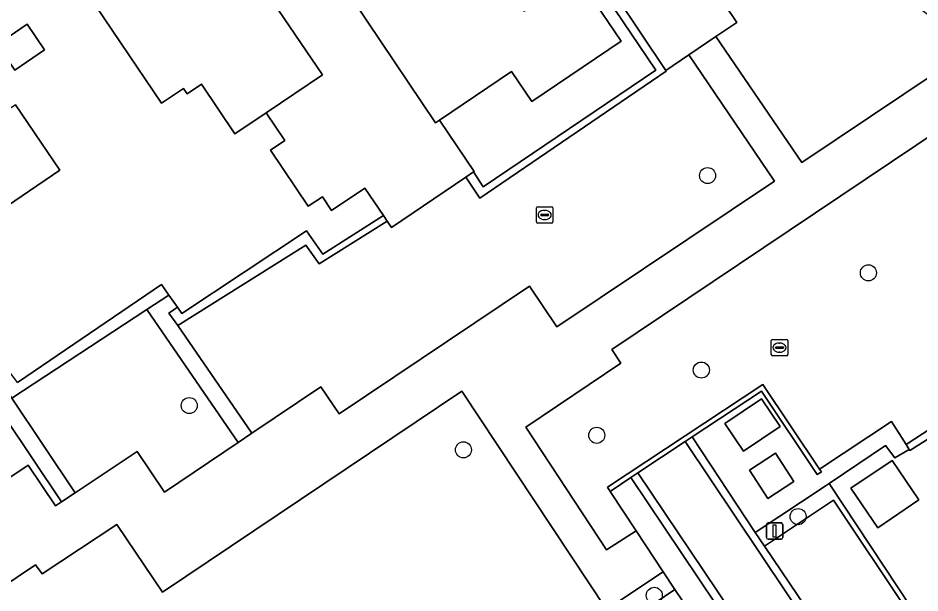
# Model space of a CAD drawing. Extents: x 158793 to 159888, y 384317 to 385256.
# Drawn here: x 158945.2 to 159000.2, y 384582.6 to 384617.6 of the extents above; entities that cross this region are included whole.
import ezdxf

# ---------------------------------------------------------------- set-up
doc = ezdxf.new("R2010")
doc.units = 0
for name, color, linetype in [('IMGEO_Berm_groen', 7, 'Continuous'), ('IMGEO_Boom', 7, 'Continuous'), ('IMGEO_Erf', 7, 'Continuous'), ('IMGEO_Groenvoorziening', 7, 'Continuous'), ('IMGEO_Haag', 7, 'Continuous'), ('IMGEO_Lage_trafo', 7, 'Continuous'), ('IMGEO_Lichtmast', 7, 'Continuous'), ('IMGEO_Pand', 7, 'Continuous'), ('IMGEO_Parkeervlak_open', 7, 'Continuous'), ('IMGEO_Rijbaan_lokaal_open', 7, 'Continuous'), ('IMGEO_Rioolput', 7, 'Continuous'), ('IMGEO_Voetpad_gesloten', 7, 'Continuous'), ('IMGEO_Voetpad_open', 7, 'Continuous')]:
    doc.layers.add(name, color=color, linetype=linetype)

msp = doc.modelspace()

# ---------------------------------------------------------------- linework, layer by layer
at = {"layer": 'IMGEO_Berm_groen'}
msp.add_lwpolyline([(158917.181, 384609.537), (158934.515, 384583.683), (158935.637, 384582.01), (158944.053, 384587.652), (158943.335, 384588.736), (158945.827, 384590.387), (158947.484, 384587.912), (158947.86, 384588.163), (158942.574, 384596.023), (158932.331, 384589.343), (158919.528, 384608.4), (158921.998, 384610.44), (158921.296, 384611.545), (158918.336, 384616.199)], dxfattribs=at)
at = {"layer": 'IMGEO_Boom'}
for centre in [(158987.221, 384608.045), (158997.019, 384602.115), (158986.84, 384596.193), (158955.638, 384594.028), (158980.469, 384592.215), (158972.345, 384591.33), (158992.738, 384587.258), (158983.974, 384582.462)]:
    msp.add_circle(centre, 0.489, dxfattribs=at)
at = {"layer": 'IMGEO_Erf'}
for points in [[(158970.06, 384627.101), (158966.711, 384624.833), (158968.976, 384621.467), (158972.244, 384623.666), (158976.039, 384618.066), (158979.246, 384620.233), (158981.95, 384616.231), (158976.507, 384612.552), (158975.269, 384614.383), (158970.878, 384611.416), (158972.995, 384608.284), (158972.963, 384608.263), (158973.538, 384607.365), (158984.059, 384614.468), (158974.037, 384629.343), (158970.236, 384626.815)], [(158945.008, 384614.477), (158943.944, 384616.041), (158945.76, 384617.277), (158946.824, 384615.713)], [(159001.316, 384588.977), (159000.893, 384589.604), (159007.918, 384594.332), (159009.206, 384595.199), (159008.186, 384596.76), (158999.535, 384591.299), (158999.506, 384591.351), (158998.628, 384590.848), (158998.055, 384591.595), (158994.627, 384589.282), (158999.663, 384581.653), (159004.596, 384574.226), (159001.247, 384571.951), (159003.878, 384568.032), (159011.818, 384573.343), (159009.149, 384577.32), (159005.18, 384574.623), (159002.277, 384578.957), (159002.555, 384579.143), (159006.264, 384581.629)], [(158997.601, 384586.576), (158995.959, 384588.987), (158998.459, 384590.69), (159000.101, 384588.279)]]:
    msp.add_lwpolyline(points, close=True, dxfattribs=at)
for points in [[(158945.185, 384595.438), (158953.943, 384601.409), (158954.401, 384600.762), (158954.921, 384600.028), (158955.192, 384599.646), (158962.785, 384604.676), (158963.772, 384603.26), (158967.471, 384605.617), (158966.347, 384607.28), (158964.317, 384605.908), (158963.749, 384606.758), (158962.88, 384606.177), (158960.592, 384609.598), (158961.461, 384610.179), (158960.334, 384611.865), (158958.426, 384610.581), (158956.383, 384613.618), (158955.511, 384613.032), (158955.294, 384613.355), (158953.95, 384612.451), (158948.959, 384619.868), (158942.998, 384628.997)], [(158945.061, 384612.356), (158947.756, 384608.373), (158943.137, 384605.243)]]:
    msp.add_lwpolyline(points, dxfattribs=at)
at = {"layer": 'IMGEO_Groenvoorziening'}
for points in [[(158986.551, 384662.087), (159006.114, 384633.802), (158990.973, 384623.592), (158986.69, 384629.795), (158982.566, 384626.956), (158985.988, 384621.865), (158988.995, 384617.38), (158987.724, 384616.518), (158992.964, 384608.847), (159003.36, 384615.803), (158997.078, 384620.521), (158998.618, 384622.561), (159005.601, 384617.303), (159009.56, 384619.952), (159010.495, 384618.567), (159017.257, 384623.039), (159021.302, 384617.031), (159022.769, 384618.011), (159018.104, 384624.955), (159016.647, 384623.978), (158996.328, 384653.852), (158998.801, 384655.513), (158990.17, 384668.443)], [(159004.598, 384613.022), (158981.382, 384597.442), (158981.937, 384596.604), (158976.14, 384592.72), (158981.067, 384585.23), (158982.865, 384586.399), (158981.281, 384588.797), (158981.115, 384589.047), (158990.594, 384595.312), (158994.048, 384590.149), (158998.436, 384593.063), (158999.33, 384591.665), (159008.328, 384597.538)], [(158980.122, 384579.356), (158985.232, 384582.815), (158984.514, 384583.901), (158981.067, 384581.606), (158972.244, 384594.899), (158954.016, 384582.655), (158951.236, 384586.787), (158946.678, 384583.765), (158946.282, 384584.317), (158942.972, 384582.114)]]:
    msp.add_lwpolyline(points, dxfattribs=at)
for points in [[(158981.641, 384619.012), (158981.676, 384619.035), (158974.168, 384629.884), (158970.06, 384627.101), (158970.236, 384626.815), (158974.037, 384629.343), (158984.059, 384614.468), (158973.538, 384607.365), (158972.963, 384608.263), (158972.484, 384607.938), (158973.336, 384606.67), (158984.689, 384614.403), (158984.677, 384614.451)], [(158991.291, 384607.705), (158986.075, 384615.399), (158984.677, 384614.451), (158984.689, 384614.403), (158973.336, 384606.67), (158972.484, 384607.938), (158967.965, 384604.885), (158967.706, 384605.269), (158963.564, 384602.657), (158962.736, 384603.801), (158954.947, 384598.907), (158959.461, 384592.344), (158963.656, 384595.17), (158964.769, 384593.518), (158976.371, 384601.302), (158978.032, 384598.831)], [(158954.921, 384600.028), (158954.403, 384599.659), (158954.947, 384598.907), (158962.736, 384603.801), (158963.564, 384602.657), (158967.706, 384605.269), (158967.471, 384605.617), (158963.772, 384603.26), (158962.785, 384604.676), (158955.192, 384599.646)], [(158953.064, 384599.873), (158954.401, 384600.762), (158953.943, 384601.409), (158945.185, 384595.438), (158944.644, 384596.144), (158944.009, 384595.699), (158944.835, 384594.486)], [(159023.537, 384600.867), (159015.118, 384595.332), (159013.987, 384597.042), (159010.164, 384594.854), (159008.328, 384597.538), (158999.33, 384591.665), (158999.506, 384591.351), (158999.535, 384591.299), (159008.186, 384596.76), (159009.206, 384595.199), (159010.003, 384594.002), (159013.763, 384596.209), (159014.905, 384594.589), (159019.067, 384597.218), (159023.386, 384600.252), (159029.279, 384590.943), (159029.856, 384591.326)], [(158953.064, 384599.873), (158944.835, 384594.486), (158948.689, 384588.717), (158952.459, 384591.238), (158954.136, 384588.758), (158958.622, 384591.779)], [(158985.854, 384591.845), (158986.279, 384592.129), (158990.51, 384594.898), (158993.896, 384589.835), (158994.155, 384589.988), (158994.048, 384590.149), (158990.594, 384595.312), (158981.115, 384589.047), (158981.281, 384588.797), (158982.551, 384589.642), (158982.981, 384589.929)], [(158994.895, 384588.257), (158999.413, 384581.486), (158995.257, 384578.701), (158996.208, 384577.249), (159000.418, 384580.037), (159003.493, 384575.359), (158999.33, 384572.653), (159003.587, 384566.313), (159016.881, 384575.176), (159016.161, 384576.248), (159011.818, 384573.343), (159003.878, 384568.032), (159001.247, 384571.951), (159004.596, 384574.226), (158999.663, 384581.653), (158994.627, 384589.282), (158994.378, 384589.115), (158990.128, 384586.286), (158990.695, 384585.457)], [(158985.715, 384573.236), (158989.827, 384576.008), (158988.83, 384577.488), (158984.738, 384574.726), (158981.616, 384579.364), (158985.689, 384582.122), (158985.232, 384582.815), (158980.122, 384579.356), (158980.537, 384578.738), (158980.737, 384578.44), (158983.363, 384574.527), (158988.925, 384566.254), (158980.589, 384560.65), (158981.241, 384559.671), (158989.578, 384565.283), (158994.696, 384568.729), (158994.275, 384569.36), (158990.187, 384566.653)]]:
    msp.add_lwpolyline(points, close=True, dxfattribs=at)
at = {"layer": 'IMGEO_Haag'}
for points in [[(158974.168, 384629.884), (158970.06, 384627.101), (158970.236, 384626.815), (158974.037, 384629.343), (158984.059, 384614.468), (158973.538, 384607.365), (158972.963, 384608.263), (158972.484, 384607.938), (158973.336, 384606.67), (158984.689, 384614.403), (158984.677, 384614.451), (158981.641, 384619.012), (158981.676, 384619.035)], [(158962.736, 384603.801), (158963.564, 384602.657), (158967.706, 384605.269), (158967.471, 384605.617), (158963.772, 384603.26), (158962.785, 384604.676), (158955.192, 384599.646), (158954.921, 384600.028), (158954.403, 384599.659), (158954.947, 384598.907)], [(158954.401, 384600.762), (158953.943, 384601.409), (158945.185, 384595.438), (158944.644, 384596.144), (158944.009, 384595.699), (158944.835, 384594.486), (158953.064, 384599.873)], [(159008.186, 384596.76), (159009.206, 384595.199), (159010.003, 384594.002), (159013.763, 384596.209), (159014.905, 384594.589), (159019.067, 384597.218), (159023.386, 384600.252), (159029.279, 384590.943), (159029.856, 384591.326), (159023.537, 384600.867), (159015.118, 384595.332), (159013.987, 384597.042), (159010.164, 384594.854), (159008.328, 384597.538), (158999.33, 384591.665), (158999.506, 384591.351), (158999.535, 384591.299)], [(158985.854, 384591.845), (158986.279, 384592.129), (158990.51, 384594.898), (158993.896, 384589.835), (158994.155, 384589.988), (158994.048, 384590.149), (158990.594, 384595.312), (158981.115, 384589.047), (158981.281, 384588.797), (158982.551, 384589.642), (158982.981, 384589.929)], [(158994.378, 384589.115), (158990.128, 384586.286), (158990.695, 384585.457), (158994.895, 384588.257), (158999.413, 384581.486), (158995.257, 384578.701), (158996.208, 384577.249), (159000.418, 384580.037), (159003.493, 384575.359), (158999.33, 384572.653), (159003.587, 384566.313), (159016.881, 384575.176), (159016.161, 384576.248), (159011.818, 384573.343), (159003.878, 384568.032), (159001.247, 384571.951), (159004.596, 384574.226), (158999.663, 384581.653), (158994.627, 384589.282)], [(158985.715, 384573.236), (158989.827, 384576.008), (158988.83, 384577.488), (158984.738, 384574.726), (158981.616, 384579.364), (158985.689, 384582.122), (158985.232, 384582.815), (158980.122, 384579.356), (158980.537, 384578.738), (158980.737, 384578.44), (158983.363, 384574.527), (158988.925, 384566.254), (158980.589, 384560.65), (158981.241, 384559.671), (158989.578, 384565.283), (158994.696, 384568.729), (158994.275, 384569.36), (158990.187, 384566.653)]]:
    msp.add_lwpolyline(points, close=True, dxfattribs=at)
at = {"layer": 'IMGEO_Lage_trafo'}
for points in [[(158990.507, 384594.44), (158988.273, 384592.94), (158989.406, 384591.252), (158991.64, 384592.752)], [(158991.368, 384591.121), (158989.775, 384590.094), (158990.89, 384588.364), (158992.483, 384589.391)]]:
    msp.add_lwpolyline(points, close=True, dxfattribs=at)
at = {"layer": 'IMGEO_Lichtmast'}
for p, q in [((158990.907, 384586.88), (158991.697, 384586.88)), ((158991.697, 384586.88), (158990.907, 384586.88)), ((158990.807, 384585.98), (158990.807, 384586.78)), ((158990.807, 384586.78), (158990.807, 384585.98)), ((158991.797, 384586.78), (158991.797, 384585.98)), ((158991.797, 384585.98), (158991.797, 384586.78)), ((158991.697, 384585.88), (158990.907, 384585.88)), ((158990.907, 384585.88), (158991.697, 384585.88))]:
    msp.add_line(p, q, dxfattribs=at)
msp.add_lwpolyline([(158991.227, 384586.755), (158991.377, 384586.755), (158991.377, 384586.005), (158991.227, 384586.005), (158991.227, 384586.755)], dxfattribs=at)
for centre, start, end in [((158990.907, 384586.78), 90, 180), ((158990.907, 384586.78), 90, 180), ((158991.697, 384586.78), 0, 90), ((158991.697, 384586.78), 360, 90), ((158990.907, 384585.98), 180, 270), ((158990.907, 384585.98), 180, 270), ((158991.697, 384585.98), 270, 0), ((158991.697, 384585.98), 270, 0)]:
    msp.add_arc(centre, 0.1, start, end, dxfattribs=at)
at = {"layer": 'IMGEO_Pand'}
for points in [[(158968.976, 384621.467), (158966.711, 384624.833), (158963.155, 384622.43), (158970.65, 384611.266), (158970.878, 384611.416), (158975.269, 384614.383), (158976.507, 384612.552), (158981.95, 384616.231), (158979.246, 384620.233), (158976.039, 384618.066), (158972.244, 384623.666)], [(158959.741, 384620.123), (158957.417, 384618.552), (158954.158, 384623.366), (158948.959, 384619.868), (158953.95, 384612.451), (158955.294, 384613.355), (158955.511, 384613.032), (158956.383, 384613.618), (158958.426, 384610.581), (158960.334, 384611.865), (158963.758, 384614.178)], [(158963.155, 384622.43), (158959.741, 384620.123), (158963.758, 384614.178), (158960.334, 384611.865), (158961.461, 384610.179), (158960.592, 384609.598), (158962.88, 384606.177), (158963.749, 384606.758), (158964.317, 384605.908), (158966.347, 384607.28), (158967.471, 384605.617), (158967.706, 384605.269), (158967.965, 384604.885), (158972.484, 384607.938), (158972.963, 384608.263), (158972.995, 384608.284), (158970.878, 384611.416), (158970.65, 384611.266)], [(158943.944, 384616.041), (158945.008, 384614.477), (158946.824, 384615.713), (158945.76, 384617.277)], [(158945.061, 384612.356), (158941.855, 384610.183), (158939.81, 384613.244), (158939.564, 384613.58), (158936.087, 384611.18), (158932.239, 384616.753), (158928.965, 384614.542), (158936.469, 384603.383), (158938.699, 384604.894), (158941.903, 384607.064), (158943.137, 384605.243), (158947.756, 384608.373)], [(158997.601, 384586.576), (159000.101, 384588.279), (158998.459, 384590.69), (158995.959, 384588.987)]]:
    msp.add_lwpolyline(points, close=True, dxfattribs=at)
at = {"layer": 'IMGEO_Parkeervlak_open'}
msp.add_lwpolyline([(158995.257, 384578.701), (158999.413, 384581.486), (158994.895, 384588.257), (158990.695, 384585.457)], close=True, dxfattribs=at)
at = {"layer": 'IMGEO_Rijbaan_lokaal_open'}
msp.add_lwpolyline([(159004.736, 384564.6), (159004.292, 384564.294), (158985.854, 384591.845), (158982.981, 384589.929), (158996.731, 384569.476), (158998.676, 384566.552), (159028.191, 384522.653), (159028.718, 384521.856)], dxfattribs=at)
for points in [[(159003.587, 384566.313), (158999.33, 384572.653), (158996.208, 384577.249), (158995.257, 384578.701), (158990.695, 384585.457), (158990.128, 384586.286), (158986.279, 384592.129), (158985.854, 384591.845), (159004.292, 384564.294), (159004.736, 384564.6), (159004.46, 384565.018)], [(158982.981, 384589.929), (158982.551, 384589.642), (158996.007, 384569.58), (158996.282, 384569.174), (158996.731, 384569.476)]]:
    msp.add_lwpolyline(points, close=True, dxfattribs=at)
at = {"layer": 'IMGEO_Rioolput'}
for p, q in [((158976.794, 384605.217), (158976.794, 384606.069)), ((158976.869, 384606.143), (158977.721, 384606.143)), ((158977.795, 384606.069), (158977.795, 384605.217)), ((158977.053, 384605.637), (158977.053, 384605.649)), ((158977.491, 384605.6), (158977.093, 384605.6)), ((158977.096, 384605.686), (158977.494, 384605.686)), ((158977.282, 384605.923), (158977.307, 384605.923)), ((158977.537, 384605.649), (158977.537, 384605.637)), ((158977.721, 384605.143), (158976.869, 384605.143)), ((158977.305, 384605.363), (158977.28, 384605.363)), ((158991.103, 384597.132), (158991.103, 384597.984)), ((158991.178, 384598.058), (158992.03, 384598.058)), ((158991.591, 384597.838), (158991.616, 384597.838)), ((158992.104, 384597.984), (158992.104, 384597.132)), ((158991.362, 384597.552), (158991.362, 384597.564)), ((158991.8, 384597.515), (158991.402, 384597.515)), ((158991.405, 384597.601), (158991.803, 384597.601)), ((158991.614, 384597.278), (158991.589, 384597.278)), ((158991.846, 384597.564), (158991.846, 384597.552)), ((158992.03, 384597.058), (158991.178, 384597.058))]:
    msp.add_line(p, q, dxfattribs=at)
for points in [[(158976.794, 384605.217), (158976.794, 384606.069)], [(158976.869, 384606.143), (158977.721, 384606.143)], [(158977.795, 384606.069), (158977.795, 384605.217)], [(158977.721, 384605.143), (158976.869, 384605.143)], [(158991.103, 384597.132), (158991.103, 384597.984)], [(158991.178, 384598.058), (158992.03, 384598.058)], [(158992.104, 384597.984), (158992.104, 384597.132)], [(158992.03, 384597.058), (158991.178, 384597.058)]]:
    msp.add_lwpolyline(points, dxfattribs=at)
for centre, radius, start, end in [((158976.871, 384606.067), 0.0765, 91.552, 178.448), ((158976.871, 384606.067), 0.0765, 91.552, 178.448), ((158977.719, 384606.067), 0.0765, 1.552, 88.448), ((158977.719, 384606.067), 0.0765, 1.552, 88.448), ((158977.093, 384605.646), 0.0403, 85.8775, 175.7526), ((158977.09, 384605.636), 0.0366, 178.938, 274.7102), ((158977.494, 384605.643), 0.043, 264.8664, 352.4533), ((158977.498, 384605.648), 0.0386, 1.7309, 96.639), ((158976.871, 384605.219), 0.0765, 181.552, 268.448), ((158976.871, 384605.219), 0.0765, 181.552, 268.448), ((158977.719, 384605.219), 0.0765, 271.552, 358.448), ((158977.719, 384605.219), 0.0765, 271.552, 358.448), ((158991.18, 384597.982), 0.0765, 91.552, 178.448), ((158991.18, 384597.982), 0.0765, 91.552, 178.448), ((158992.028, 384597.982), 0.0765, 1.552, 88.448), ((158992.028, 384597.982), 0.0765, 1.552, 88.448), ((158991.402, 384597.561), 0.0403, 85.8775, 175.7526), ((158991.399, 384597.551), 0.0366, 178.938, 274.7102), ((158991.803, 384597.558), 0.043, 264.8664, 352.4533), ((158991.807, 384597.563), 0.0386, 1.7309, 96.639), ((158991.18, 384597.134), 0.0765, 181.552, 268.448), ((158991.18, 384597.134), 0.0765, 181.552, 268.448), ((158992.028, 384597.134), 0.0765, 271.552, 358.448), ((158992.028, 384597.134), 0.0765, 271.552, 358.448)]:
    msp.add_arc(centre, radius, start, end, dxfattribs=at)
for centre, major_axis, ratio, start_param, end_param in [((158977.281, 384605.643), (-0.387, 0.002), 0.722429, 4.712389, 7.853982), ((158977.306, 384605.643), (-0.39, 0.002), 0.717154, 1.570796, 4.712389), ((158991.59, 384597.558), (-0.387, 0.002), 0.722429, 4.712389, 7.853982), ((158991.615, 384597.558), (-0.39, 0.002), 0.717154, 1.570796, 4.712389)]:
    msp.add_ellipse(centre, major_axis=major_axis, ratio=ratio, start_param=start_param, end_param=end_param, dxfattribs=at)
at = {"layer": 'IMGEO_Voetpad_gesloten'}
for points in [[(159003.36, 384615.803), (158992.964, 384608.847), (158987.724, 384616.518), (158986.075, 384615.399), (158991.291, 384607.705), (158978.032, 384598.831), (158976.371, 384601.302), (158964.769, 384593.518), (158963.656, 384595.17), (158959.461, 384592.344), (158958.622, 384591.779), (158954.136, 384588.758), (158952.459, 384591.238), (158948.689, 384588.717), (158947.86, 384588.163), (158947.484, 384587.912), (158945.827, 384590.387), (158943.335, 384588.736)], [(158942.972, 384582.114), (158946.282, 384584.317), (158946.678, 384583.765), (158951.236, 384586.787), (158954.016, 384582.655), (158972.244, 384594.899), (158981.067, 384581.606), (158984.514, 384583.901), (158982.865, 384586.399), (158981.067, 384585.23), (158976.14, 384592.72), (158981.937, 384596.604), (158981.382, 384597.442), (159004.598, 384613.022)]]:
    msp.add_lwpolyline(points, dxfattribs=at)
at = {"layer": 'IMGEO_Voetpad_open'}
msp.add_lwpolyline([(158981.641, 384619.012), (158984.677, 384614.451), (158986.075, 384615.399), (158987.724, 384616.518), (158988.995, 384617.38), (158985.988, 384621.865)], dxfattribs=at)
for points in [[(158954.947, 384598.907), (158954.403, 384599.659), (158954.921, 384600.028), (158954.401, 384600.762), (158953.064, 384599.873), (158958.622, 384591.779), (158959.461, 384592.344)], [(158944.835, 384594.486), (158944.009, 384595.699), (158944.644, 384596.144), (158943.991, 384596.995), (158942.574, 384596.023), (158947.86, 384588.163), (158948.689, 384588.717)], [(158990.51, 384594.898), (158986.279, 384592.129), (158990.128, 384586.286), (158994.378, 384589.115), (158994.627, 384589.282), (158998.055, 384591.595), (158998.628, 384590.848), (158999.506, 384591.351), (158999.33, 384591.665), (158998.436, 384593.063), (158994.048, 384590.149), (158994.155, 384589.988), (158993.896, 384589.835)], [(158989.406, 384591.252), (158988.273, 384592.94), (158990.507, 384594.44), (158991.64, 384592.752)], [(158991.368, 384591.121), (158992.483, 384589.391), (158990.89, 384588.364), (158989.775, 384590.094)], [(158982.551, 384589.642), (158981.281, 384588.797), (158982.865, 384586.399), (158984.514, 384583.901), (158985.232, 384582.815), (158985.689, 384582.122), (158988.83, 384577.488), (158989.827, 384576.008), (158994.275, 384569.36), (158994.696, 384568.729), (158996.007, 384569.58)]]:
    msp.add_lwpolyline(points, close=True, dxfattribs=at)

doc.saveas('drawing.dxf')
